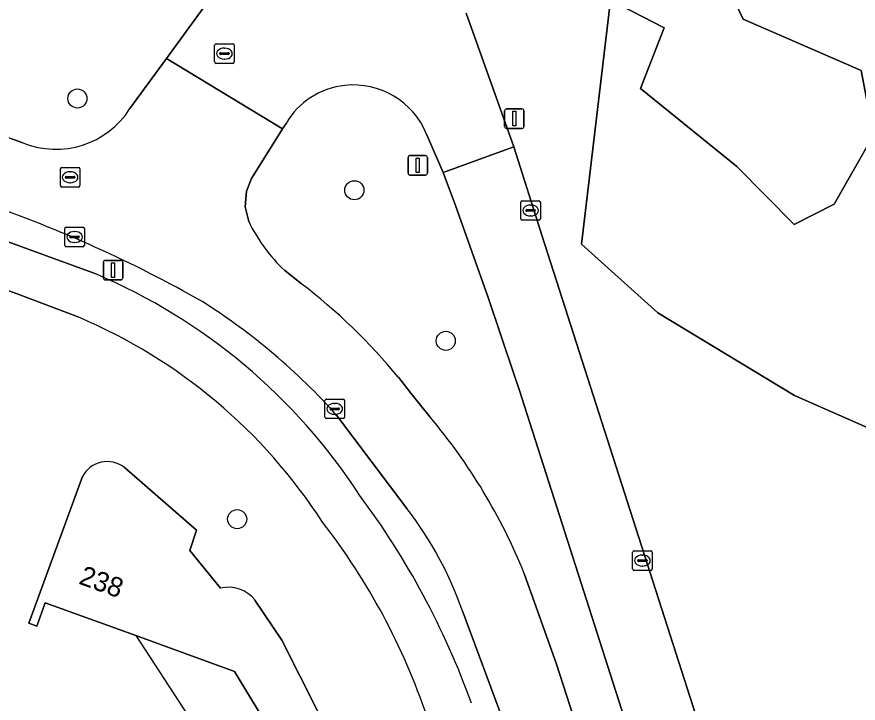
# Model space of a CAD drawing. Extents: x 155275 to 156265, y 382654 to 383635.
# Drawn here: x 156041.91 to 156084.98, y 382940.23 to 382975.39 of the extents above; entities that cross this region are included whole.
import ezdxf

# ---------------------------------------------------------------- set-up
doc = ezdxf.new("R2010")
doc.units = 0
for name, color, linetype in [('IMGEO_Berm_groen', 7, 'Continuous'), ('IMGEO_Boom', 7, 'Continuous'), ('IMGEO_Erf', 7, 'Continuous'), ('IMGEO_Groenvoorziening', 7, 'Continuous'), ('IMGEO_Haag', 7, 'Continuous'), ('IMGEO_Kolk', 7, 'Continuous'), ('IMGEO_Lichtmast', 7, 'Continuous'), ('IMGEO_Loofbos', 7, 'Continuous'), ('IMGEO_Pand', 7, 'Continuous'), ('IMGEO_Pand_nummerreeks', 7, 'Continuous'), ('IMGEO_Pand_overbouw', 7, 'Continuous'), ('IMGEO_Rijbaan_lokaal_gesloten', 7, 'Continuous'), ('IMGEO_Rijbaan_lokaal_open', 7, 'Continuous'), ('IMGEO_Rioolput', 7, 'Continuous'), ('IMGEO_Verkeersbordpaal', 7, 'Continuous'), ('IMGEO_Voetpad_open', 7, 'Continuous')]:
    doc.layers.add(name, color=color, linetype=linetype)

msp = doc.modelspace()

# ---------------------------------------------------------------- linework, layer by layer
at = {"layer": 'IMGEO_Berm_groen'}
for points in [[(156009.921, 382990.654), (156008.254, 382987.155), (156006.283, 382981.98), (156018.087, 382977.689), (156038.021, 382970.442), (156042.219, 382968.937)], [(156047.694, 382970.691), (156049.563, 382973.261), (156053.917, 382979.248)], [(156055.69, 382969.927), (156055.515, 382969.649), (156053.914, 382967.115), (156053.665, 382966.452), (156053.595, 382965.653), (156053.778, 382964.901)], [(156067.627, 382956.302), (156067.374, 382957.055), (156066.044, 382961.015), (156064.367, 382965.722), (156063.732, 382967.417), (156062.884, 382969.373)], [(156055.62, 382962.397), (156056.455, 382961.732)], [(156061.438, 382956.927), (156062.085, 382956.117), (156063.063, 382954.891)], [(156067.881, 382946.879), (156069.527, 382942.225), (156085.596, 382892.423), (156087.194, 382894.668), (156085.526, 382900.358), (156067.627, 382956.302)]]:
    msp.add_lwpolyline(points, dxfattribs=at)
for centre, radius, start, end in [((156059.103, 382967.956), 3.941, 95.9232, 149.9932), ((156059.135, 382967.855), 4.045, 22.0404, 96.2294), ((156043.908, 382973.086), 4.48, 247.8506, 327.6767), ((156061.653, 382968.764), 8.771, 206.1322, 226.5459), ((156038.168, 382937.782), 30.133, 39.4462, 52.6374), ((156040.331, 382935.767), 29.706, 21.9669, 40.0741)]:
    msp.add_arc(centre, radius, start, end, dxfattribs=at)
at = {"layer": 'IMGEO_Boom'}
for centre in [(156045.008, 382971.208), (156059.186, 382966.507), (156063.866, 382958.792), (156053.187, 382949.66)]:
    msp.add_circle(centre, 0.489, dxfattribs=at)
at = {"layer": 'IMGEO_Erf'}
for points in [[(156045.075, 382959.998), (156041.929, 382961.201), (156013.02, 382971.678), (156002.893, 382944.069), (156002.495, 382942.881), (156019.157, 382936.752), (156019.126, 382936.628), (156034.624, 382930.96), (156034.689, 382931.086), (156052.26, 382924.735), (156049.961, 382918.346), (156000.148, 382936.433), (155991.066, 382911.384), (156005.755, 382906.062), (156030.725, 382896.891), (156056.081, 382887.309), (156064.322, 382900.379)], [(156047.396, 382952.316), (156051.113, 382949.1), (156050.765, 382948.05), (156052.332, 382946.127)], [(156043.362, 382945.372), (156042.924, 382944.186), (156042.526, 382944.338), (156045.272, 382951.849)], [(156054.1, 382945.518), (156055.467, 382943.461), (156057.325, 382939.804), (156058.558, 382936.426), (156060.785, 382929.297), (156060.377, 382929.172), (156060.218, 382929.667), (156057.566, 382928.844), (156052.015, 382937.302), (156054.739, 382939.077), (156053.044, 382941.853), (156047.994, 382943.7), (156043.362, 382945.372)]]:
    msp.add_lwpolyline(points, dxfattribs=at)
for centre, radius, start, end in [((156034.206, 382934.392), 27.817, 32.8959, 67.0001), ((156046.532, 382951.184), 1.424, 52.6291, 152.1714), ((156030.728, 382928.697), 33.954, 18.6092, 37.7837), ((156052.726, 382944.399), 1.773, 39.1598, 102.827)]:
    msp.add_arc(centre, radius, start, end, dxfattribs=at)
at = {"layer": 'IMGEO_Groenvoorziening'}
for points in [[(156095.392, 382948.869), (156094.65, 382953.809), (156089.862, 382952.414), (156081.726, 382955.988), (156074.729, 382960.232), (156070.817, 382963.738), (156072.296, 382976.249), (156075.048, 382974.831), (156073.829, 382971.723), (156078.771, 382967.721), (156081.696, 382964.754), (156083.743, 382965.789), (156085.766, 382969.32), (156085.124, 382972.638), (156079.093, 382975.264), (156077.463, 382978.688), (156078.276, 382981.51), (156070.312, 382984.449), (156064.602, 382977.034)], [(156018.01, 382974.024), (156016.932, 382974.416), (156015.369, 382974.988), (156014.688, 382975.205), (156014.185, 382973.819), (156045.955, 382962.218)], [(156064.904, 382975.575), (156067.344, 382968.725), (156068.806, 382964.148), (156083.074, 382919.665)], [(156061.881, 382950.204), (156058.279, 382954.978)], [(156071.3, 382925.359), (156070.937, 382926.486), (156070.347, 382928.319), (156066.798, 382939.342), (156064.734, 382944.919)]]:
    msp.add_lwpolyline(points, dxfattribs=at)
for centre, radius, start, end in [((156018.762, 382903.47), 65.971, 60.32611, 71.01215), ((156034.113, 382934.396), 30.238, 33.067, 66.9438), ((156034.199, 382933.519), 32.254, 41.7056, 57.7251), ((156026.068, 382926.075), 41.599, 19.8988, 36.6277), ((156046.727, 382938.611), 19.08, 19.3062, 37.4168)]:
    msp.add_arc(centre, radius, start, end, dxfattribs=at)
at = {"layer": 'IMGEO_Haag'}
for points in [[(156018.01, 382974.024), (156016.932, 382974.416), (156015.369, 382974.988), (156014.688, 382975.205), (156014.185, 382973.819), (156045.955, 382962.218)], [(156061.881, 382950.204), (156058.279, 382954.978)], [(156071.3, 382925.359), (156070.937, 382926.486), (156070.347, 382928.319), (156066.798, 382939.342), (156064.734, 382944.919)]]:
    msp.add_lwpolyline(points, dxfattribs=at)
for centre, radius, start, end in [((156018.762, 382903.47), 65.971, 60.32611, 71.01215), ((156034.113, 382934.396), 30.238, 33.067, 66.9438), ((156034.199, 382933.519), 32.254, 41.7056, 57.7251), ((156026.068, 382926.075), 41.599, 19.8988, 36.6277), ((156046.727, 382938.611), 19.08, 19.3062, 37.4168)]:
    msp.add_arc(centre, radius, start, end, dxfattribs=at)
at = {"layer": 'IMGEO_Kolk'}
for p, q in [((156067.709, 382965.044), (156067.709, 382965.896)), ((156067.784, 382965.97), (156068.636, 382965.97)), ((156068.197, 382965.75), (156068.222, 382965.75)), ((156068.71, 382965.896), (156068.71, 382965.044)), ((156067.968, 382965.464), (156067.968, 382965.476)), ((156068.406, 382965.427), (156068.008, 382965.427)), ((156068.011, 382965.513), (156068.409, 382965.513)), ((156068.452, 382965.476), (156068.452, 382965.464)), ((156068.636, 382964.97), (156067.784, 382964.97)), ((156068.22, 382965.19), (156068.195, 382965.19)), ((156044.364, 382963.688), (156044.364, 382964.54)), ((156044.439, 382964.614), (156045.291, 382964.614)), ((156045.365, 382964.54), (156045.365, 382963.688)), ((156044.623, 382964.108), (156044.623, 382964.12)), ((156045.061, 382964.071), (156044.663, 382964.071)), ((156044.666, 382964.157), (156045.064, 382964.157)), ((156044.852, 382964.394), (156044.877, 382964.394)), ((156045.107, 382964.12), (156045.107, 382964.108)), ((156045.291, 382963.614), (156044.439, 382963.614)), ((156044.875, 382963.834), (156044.85, 382963.834)), ((156057.758, 382955.809), (156058.61, 382955.809)), ((156057.683, 382954.883), (156057.683, 382955.735)), ((156058.171, 382955.589), (156058.196, 382955.589)), ((156058.684, 382955.735), (156058.684, 382954.883)), ((156057.942, 382955.303), (156057.942, 382955.315)), ((156058.38, 382955.266), (156057.982, 382955.266)), ((156057.985, 382955.352), (156058.383, 382955.352)), ((156058.194, 382955.029), (156058.169, 382955.029)), ((156058.426, 382955.315), (156058.426, 382955.303)), ((156058.61, 382954.809), (156057.758, 382954.809)), ((156073.433, 382947.112), (156073.433, 382947.964)), ((156073.508, 382948.038), (156074.36, 382948.038)), ((156073.921, 382947.818), (156073.946, 382947.818)), ((156074.434, 382947.964), (156074.434, 382947.112)), ((156073.692, 382947.532), (156073.692, 382947.544)), ((156074.13, 382947.495), (156073.732, 382947.495)), ((156073.735, 382947.581), (156074.133, 382947.581)), ((156073.944, 382947.258), (156073.919, 382947.258)), ((156074.176, 382947.544), (156074.176, 382947.532)), ((156074.36, 382947.038), (156073.508, 382947.038))]:
    msp.add_line(p, q, dxfattribs=at)
for points in [[(156067.709, 382965.044), (156067.709, 382965.896)], [(156067.784, 382965.97), (156068.636, 382965.97)], [(156068.71, 382965.896), (156068.71, 382965.044)], [(156068.636, 382964.97), (156067.784, 382964.97)], [(156044.364, 382963.688), (156044.364, 382964.54)], [(156044.439, 382964.614), (156045.291, 382964.614)], [(156045.365, 382964.54), (156045.365, 382963.688)], [(156045.291, 382963.614), (156044.439, 382963.614)], [(156057.758, 382955.809), (156058.61, 382955.809)], [(156057.683, 382954.883), (156057.683, 382955.735)], [(156058.684, 382955.735), (156058.684, 382954.883)], [(156058.61, 382954.809), (156057.758, 382954.809)], [(156073.433, 382947.112), (156073.433, 382947.964)], [(156073.508, 382948.038), (156074.36, 382948.038)], [(156074.434, 382947.964), (156074.434, 382947.112)], [(156074.36, 382947.038), (156073.508, 382947.038)]]:
    msp.add_lwpolyline(points, dxfattribs=at)
for centre, radius, start, end in [((156067.786, 382965.894), 0.0765, 91.552, 178.448), ((156067.786, 382965.894), 0.0765, 91.552, 178.448), ((156068.634, 382965.894), 0.0765, 1.552, 88.448), ((156068.634, 382965.894), 0.0765, 1.552, 88.448), ((156068.008, 382965.473), 0.0403, 85.8775, 175.7526), ((156068.005, 382965.463), 0.0366, 178.938, 274.7102), ((156068.409, 382965.47), 0.043, 264.8664, 352.4533), ((156068.413, 382965.475), 0.0386, 1.7309, 96.639), ((156067.786, 382965.046), 0.0765, 181.552, 268.448), ((156067.786, 382965.046), 0.0765, 181.552, 268.448), ((156068.634, 382965.046), 0.0765, 271.552, 358.448), ((156068.634, 382965.046), 0.0765, 271.552, 358.448), ((156044.441, 382964.538), 0.0765, 91.552, 178.448), ((156044.441, 382964.538), 0.0765, 91.552, 178.448), ((156045.289, 382964.538), 0.0765, 1.552, 88.448), ((156045.289, 382964.538), 0.0765, 1.552, 88.448), ((156044.663, 382964.117), 0.0403, 85.8775, 175.7526), ((156044.66, 382964.107), 0.0366, 178.938, 274.7102), ((156045.064, 382964.114), 0.043, 264.8664, 352.4533), ((156045.068, 382964.119), 0.0386, 1.7309, 96.639), ((156044.441, 382963.69), 0.0765, 181.552, 268.448), ((156044.441, 382963.69), 0.0765, 181.552, 268.448), ((156045.289, 382963.69), 0.0765, 271.552, 358.448), ((156045.289, 382963.69), 0.0765, 271.552, 358.448), ((156057.76, 382955.733), 0.0765, 91.552, 178.448), ((156057.76, 382955.733), 0.0765, 91.552, 178.448), ((156058.608, 382955.733), 0.0765, 1.552, 88.448), ((156058.608, 382955.733), 0.0765, 1.552, 88.448), ((156057.982, 382955.312), 0.0403, 85.8775, 175.7526), ((156057.979, 382955.302), 0.0366, 178.938, 274.7102), ((156058.383, 382955.309), 0.043, 264.8664, 352.4533), ((156058.387, 382955.314), 0.0386, 1.7309, 96.639), ((156057.76, 382954.885), 0.0765, 181.552, 268.448), ((156057.76, 382954.885), 0.0765, 181.552, 268.448), ((156058.608, 382954.885), 0.0765, 271.552, 358.448), ((156058.608, 382954.885), 0.0765, 271.552, 358.448), ((156073.51, 382947.962), 0.0765, 91.552, 178.448), ((156073.51, 382947.962), 0.0765, 91.552, 178.448), ((156074.358, 382947.962), 0.0765, 1.552, 88.448), ((156074.358, 382947.962), 0.0765, 1.552, 88.448), ((156073.732, 382947.541), 0.0403, 85.8775, 175.7526), ((156073.729, 382947.531), 0.0366, 178.938, 274.7102), ((156074.133, 382947.538), 0.043, 264.8664, 352.4533), ((156074.137, 382947.543), 0.0386, 1.7309, 96.639), ((156073.51, 382947.114), 0.0765, 181.552, 268.448), ((156073.51, 382947.114), 0.0765, 181.552, 268.448), ((156074.358, 382947.114), 0.0765, 271.552, 358.448), ((156074.358, 382947.114), 0.0765, 271.552, 358.448)]:
    msp.add_arc(centre, radius, start, end, dxfattribs=at)
for centre, major_axis, ratio, start_param, end_param in [((156068.196, 382965.47), (-0.387, 0.002), 0.722429, 4.712389, 7.853982), ((156068.221, 382965.47), (-0.39, 0.002), 0.717154, 1.570796, 4.712389), ((156044.851, 382964.114), (-0.387, 0.002), 0.722429, 4.712389, 7.853982), ((156044.876, 382964.114), (-0.39, 0.002), 0.717154, 1.570796, 4.712389), ((156058.17, 382955.309), (-0.387, 0.002), 0.722429, 4.712389, 7.853982), ((156058.195, 382955.309), (-0.39, 0.002), 0.717154, 1.570796, 4.712389), ((156073.92, 382947.538), (-0.387, 0.002), 0.722429, 4.712389, 7.853982), ((156073.945, 382947.538), (-0.39, 0.002), 0.717154, 1.570796, 4.712389)]:
    msp.add_ellipse(centre, major_axis=major_axis, ratio=ratio, start_param=start_param, end_param=end_param, dxfattribs=at)
at = {"layer": 'IMGEO_Lichtmast'}
for p, q in [((156066.877, 382969.774), (156066.877, 382970.574)), ((156066.877, 382970.574), (156066.877, 382969.774)), ((156066.977, 382970.674), (156067.767, 382970.674)), ((156067.767, 382970.674), (156066.977, 382970.674)), ((156067.867, 382970.574), (156067.867, 382969.774)), ((156067.867, 382969.774), (156067.867, 382970.574)), ((156067.767, 382969.674), (156066.977, 382969.674)), ((156066.977, 382969.674), (156067.767, 382969.674)), ((156046.34, 382962.015), (156046.34, 382962.815)), ((156046.34, 382962.815), (156046.34, 382962.015)), ((156046.44, 382962.915), (156047.23, 382962.915)), ((156047.23, 382962.915), (156046.44, 382962.915)), ((156047.33, 382962.815), (156047.33, 382962.015)), ((156047.33, 382962.015), (156047.33, 382962.815)), ((156047.23, 382961.915), (156046.44, 382961.915)), ((156046.44, 382961.915), (156047.23, 382961.915))]:
    msp.add_line(p, q, dxfattribs=at)
for points in [[(156067.297, 382970.549), (156067.447, 382970.549), (156067.447, 382969.799), (156067.297, 382969.799), (156067.297, 382970.549)], [(156046.76, 382962.79), (156046.91, 382962.79), (156046.91, 382962.04), (156046.76, 382962.04), (156046.76, 382962.79)]]:
    msp.add_lwpolyline(points, dxfattribs=at)
for centre, start, end in [((156066.977, 382970.574), 90, 180), ((156066.977, 382970.574), 90, 180), ((156067.767, 382970.574), 0, 90), ((156067.767, 382970.574), 360, 90), ((156066.977, 382969.774), 180, 270), ((156066.977, 382969.774), 180, 270), ((156067.767, 382969.774), 270, 0), ((156067.767, 382969.774), 270, 0), ((156046.44, 382962.815), 90, 180), ((156046.44, 382962.815), 90, 180), ((156047.23, 382962.815), 0, 90), ((156047.23, 382962.815), 360, 90), ((156046.44, 382962.015), 180, 270), ((156046.44, 382962.015), 180, 270), ((156047.23, 382962.015), 270, 0), ((156047.23, 382962.015), 270, 0)]:
    msp.add_arc(centre, 0.1, start, end, dxfattribs=at)
at = {"layer": 'IMGEO_Loofbos'}
msp.add_lwpolyline([(156088.894, 382977.592), (156078.276, 382981.51), (156077.463, 382978.688), (156079.093, 382975.264), (156085.124, 382972.638), (156085.766, 382969.32), (156083.743, 382965.789), (156081.696, 382964.754), (156078.771, 382967.721), (156073.829, 382971.723), (156075.048, 382974.831), (156072.296, 382976.249), (156070.817, 382963.738), (156074.729, 382960.232), (156081.726, 382955.988), (156089.862, 382952.414), (156094.65, 382953.809), (156094.368, 382955.688)], dxfattribs=at)
at = {"layer": 'IMGEO_Pand'}
for points in [[(156051.113, 382949.1), (156047.396, 382952.316)], [(156045.272, 382951.849), (156042.526, 382944.338), (156042.924, 382944.186), (156043.362, 382945.372), (156047.994, 382943.7), (156053.044, 382941.853), (156054.739, 382939.077), (156052.015, 382937.302), (156057.566, 382928.844), (156060.218, 382929.667), (156060.377, 382929.172), (156060.785, 382929.297), (156058.558, 382936.426), (156057.325, 382939.804), (156055.467, 382943.461), (156054.1, 382945.518)], [(156052.332, 382946.127), (156050.765, 382948.05), (156051.113, 382949.1)]]:
    msp.add_lwpolyline(points, dxfattribs=at)
for centre, radius, start, end in [((156046.532, 382951.184), 1.424, 52.6291, 152.1714), ((156052.726, 382944.399), 1.773, 39.1598, 102.827)]:
    msp.add_arc(centre, radius, start, end, dxfattribs=at)
at = {"layer": 'IMGEO_Pand_overbouw'}
msp.add_lwpolyline([(156047.994, 382943.7), (156050.426, 382939.974), (156051.923, 382937.681), (156050.84, 382936.969), (156056.378, 382928.473), (156057.566, 382928.844), (156052.015, 382937.302), (156054.739, 382939.077), (156053.044, 382941.853)], close=True, dxfattribs=at)
at = {"layer": 'IMGEO_Rijbaan_lokaal_gesloten'}
for points in [[(156042.219, 382968.937), (156038.021, 382970.442), (156018.087, 382977.689), (156016.932, 382974.416), (156018.01, 382974.024), (156040.227, 382965.852)], [(156053.778, 382964.901), (156053.595, 382965.653), (156053.665, 382966.452), (156053.914, 382967.115), (156055.515, 382969.649), (156049.563, 382973.261), (156047.694, 382970.691)], [(156056.455, 382961.732), (156055.62, 382962.397)], [(156063.063, 382954.891), (156062.085, 382956.117), (156061.438, 382956.927)], [(156058.279, 382954.978), (156061.881, 382950.204)], [(156069.527, 382942.225), (156067.881, 382946.879)], [(156064.734, 382944.919), (156066.798, 382939.342), (156070.347, 382928.319), (156070.937, 382926.486), (156071.3, 382925.359), (156073.821, 382917.529), (156078.084, 382904.267), (156080.507, 382896.656), (156082.562, 382889.426)], [(156082.651, 382888.154), (156085.596, 382892.423), (156069.527, 382942.225)]]:
    msp.add_lwpolyline(points, dxfattribs=at)
msp.add_lwpolyline([(156083.074, 382919.665), (156068.806, 382964.148), (156067.344, 382968.725), (156063.732, 382967.417), (156064.367, 382965.722), (156066.044, 382961.015), (156067.374, 382957.055), (156067.627, 382956.302), (156085.526, 382900.358), (156087.194, 382894.668), (156089.894, 382898.497), (156086.861, 382907.633)], close=True, dxfattribs=at)
for centre, radius, start, end in [((156043.908, 382973.086), 4.48, 247.8506, 327.6767), ((156018.762, 382903.47), 65.971, 60.32611, 71.01215), ((156061.653, 382968.764), 8.771, 206.1322, 226.5459), ((156038.168, 382937.782), 30.133, 39.4462, 52.6374), ((156034.199, 382933.519), 32.254, 41.7056, 57.7251), ((156040.331, 382935.767), 29.706, 21.9669, 40.0741), ((156046.727, 382938.611), 19.08, 19.3062, 37.4168)]:
    msp.add_arc(centre, radius, start, end, dxfattribs=at)
at = {"layer": 'IMGEO_Rijbaan_lokaal_open'}
for points in [[(156053.917, 382979.248), (156049.563, 382973.261), (156055.515, 382969.649), (156055.69, 382969.927)], [(156062.884, 382969.373), (156063.732, 382967.417), (156067.344, 382968.725), (156064.904, 382975.575)]]:
    msp.add_lwpolyline(points, dxfattribs=at)
for centre, radius, start, end in [((156059.103, 382967.956), 3.941, 95.9232, 149.9932), ((156059.135, 382967.855), 4.045, 22.0404, 96.2294)]:
    msp.add_arc(centre, radius, start, end, dxfattribs=at)
at = {"layer": 'IMGEO_Rioolput'}
for p, q in [((156052.035, 382973.08), (156052.035, 382973.932)), ((156052.11, 382974.006), (156052.962, 382974.006)), ((156053.036, 382973.932), (156053.036, 382973.08)), ((156052.294, 382973.5), (156052.294, 382973.512)), ((156052.337, 382973.549), (156052.735, 382973.549)), ((156052.523, 382973.786), (156052.548, 382973.786)), ((156052.778, 382973.512), (156052.778, 382973.5)), ((156052.732, 382973.463), (156052.334, 382973.463)), ((156052.546, 382973.226), (156052.521, 382973.226)), ((156052.962, 382973.006), (156052.11, 382973.006)), ((156044.136, 382966.747), (156044.136, 382967.599)), ((156044.211, 382967.673), (156045.063, 382967.673)), ((156044.624, 382967.453), (156044.649, 382967.453)), ((156045.137, 382967.599), (156045.137, 382966.747)), ((156044.395, 382967.167), (156044.395, 382967.179)), ((156044.833, 382967.13), (156044.435, 382967.13)), ((156044.438, 382967.216), (156044.836, 382967.216)), ((156044.879, 382967.179), (156044.879, 382967.167)), ((156045.063, 382966.673), (156044.211, 382966.673)), ((156044.647, 382966.893), (156044.622, 382966.893))]:
    msp.add_line(p, q, dxfattribs=at)
for points in [[(156052.035, 382973.08), (156052.035, 382973.932)], [(156052.11, 382974.006), (156052.962, 382974.006)], [(156053.036, 382973.932), (156053.036, 382973.08)], [(156052.962, 382973.006), (156052.11, 382973.006)], [(156044.136, 382966.747), (156044.136, 382967.599)], [(156044.211, 382967.673), (156045.063, 382967.673)], [(156045.137, 382967.599), (156045.137, 382966.747)], [(156045.063, 382966.673), (156044.211, 382966.673)]]:
    msp.add_lwpolyline(points, dxfattribs=at)
for centre, radius, start, end in [((156052.112, 382973.93), 0.0765, 91.552, 178.448), ((156052.112, 382973.93), 0.0765, 91.552, 178.448), ((156052.96, 382973.93), 0.0765, 1.552, 88.448), ((156052.96, 382973.93), 0.0765, 1.552, 88.448), ((156052.334, 382973.509), 0.0403, 85.8775, 175.7526), ((156052.331, 382973.499), 0.0366, 178.938, 274.7102), ((156052.735, 382973.506), 0.043, 264.8664, 352.4533), ((156052.739, 382973.511), 0.0386, 1.7309, 96.639), ((156052.112, 382973.082), 0.0765, 181.552, 268.448), ((156052.112, 382973.082), 0.0765, 181.552, 268.448), ((156052.96, 382973.082), 0.0765, 271.552, 358.448), ((156052.96, 382973.082), 0.0765, 271.552, 358.448), ((156044.213, 382967.597), 0.0765, 91.552, 178.448), ((156044.213, 382967.597), 0.0765, 91.552, 178.448), ((156045.061, 382967.597), 0.0765, 1.552, 88.448), ((156045.061, 382967.597), 0.0765, 1.552, 88.448), ((156044.435, 382967.176), 0.0403, 85.8775, 175.7526), ((156044.432, 382967.166), 0.0366, 178.938, 274.7102), ((156044.836, 382967.173), 0.043, 264.8664, 352.4533), ((156044.84, 382967.178), 0.0386, 1.7309, 96.639), ((156044.213, 382966.749), 0.0765, 181.552, 268.448), ((156044.213, 382966.749), 0.0765, 181.552, 268.448), ((156045.061, 382966.749), 0.0765, 271.552, 358.448), ((156045.061, 382966.749), 0.0765, 271.552, 358.448)]:
    msp.add_arc(centre, radius, start, end, dxfattribs=at)
for centre, major_axis, ratio, start_param, end_param in [((156052.522, 382973.506), (-0.387, 0.002), 0.722429, 4.712389, 7.853982), ((156052.547, 382973.506), (-0.39, 0.002), 0.717154, 1.570796, 4.712389), ((156044.623, 382967.173), (-0.387, 0.002), 0.722429, 4.712389, 7.853982), ((156044.648, 382967.173), (-0.39, 0.002), 0.717154, 1.570796, 4.712389)]:
    msp.add_ellipse(centre, major_axis=major_axis, ratio=ratio, start_param=start_param, end_param=end_param, dxfattribs=at)
at = {"layer": 'IMGEO_Verkeersbordpaal'}
for p, q in [((156061.934, 382967.383), (156061.934, 382968.183)), ((156061.934, 382968.183), (156061.934, 382967.383)), ((156062.034, 382968.283), (156062.824, 382968.283)), ((156062.824, 382968.283), (156062.034, 382968.283)), ((156062.924, 382968.183), (156062.924, 382967.383)), ((156062.924, 382967.383), (156062.924, 382968.183)), ((156062.824, 382967.283), (156062.034, 382967.283)), ((156062.034, 382967.283), (156062.824, 382967.283))]:
    msp.add_line(p, q, dxfattribs=at)
msp.add_lwpolyline([(156062.354, 382968.158), (156062.504, 382968.158), (156062.504, 382967.408), (156062.354, 382967.408), (156062.354, 382968.158)], dxfattribs=at)
for centre, start, end in [((156062.034, 382968.183), 90, 180), ((156062.034, 382968.183), 90, 180), ((156062.824, 382968.183), 0, 90), ((156062.824, 382968.183), 360, 90), ((156062.034, 382967.383), 180, 270), ((156062.034, 382967.383), 180, 270), ((156062.824, 382967.383), 270, 0), ((156062.824, 382967.383), 270, 0)]:
    msp.add_arc(centre, 0.1, start, end, dxfattribs=at)
at = {"layer": 'IMGEO_Voetpad_open'}
msp.add_lwpolyline([(156045.955, 382962.218), (156014.185, 382973.819), (156013.02, 382971.678), (156041.929, 382961.201), (156045.075, 382959.998)], dxfattribs=at)
for centre, radius, start, end in [((156034.113, 382934.396), 30.238, 33.067, 66.9438), ((156034.206, 382934.392), 27.817, 32.8959, 67.0001), ((156026.068, 382926.075), 41.599, 19.8988, 36.6277), ((156030.728, 382928.697), 33.954, 18.6092, 37.7837)]:
    msp.add_arc(centre, radius, start, end, dxfattribs=at)

# ---------------------------------------------------------------- texts
at = {"layer": 'IMGEO_Pand_nummerreeks'}
msp.add_text('238', height=1, rotation=340.1527, dxfattribs=at).set_placement((156045.029, 382946.364))

doc.saveas('drawing.dxf')
